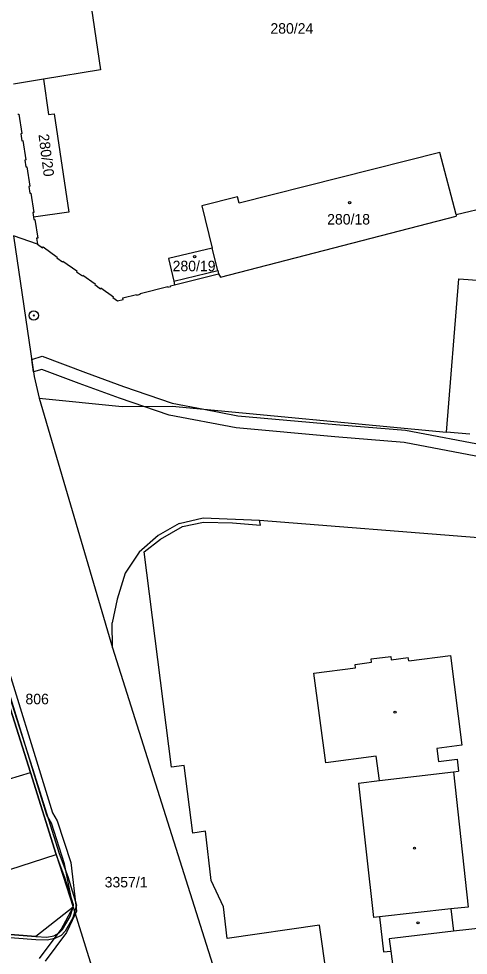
# Model space of a CAD drawing. Extents: x -755819 to -753140, y -1169796 to -1166000.
# Drawn here: x -755184.1 to -755111.2, y -1166698.6 to -1166546.9 of the extents above; entities that cross this region are included whole.
import ezdxf

# ---------------------------------------------------------------- set-up
doc = ezdxf.new("R2010")
doc.units = 0
for name, color, linetype in [('Vrstva 1', 7, 'Continuous'), ('Vrstva 17', 7, 'Continuous'), ('Vrstva 18', 7, 'Continuous'), ('Vrstva 19', 7, 'Continuous'), ('Vrstva 24', 7, 'Continuous'), ('Vrstva 25', 7, 'Continuous'), ('Vrstva 27', 7, 'Continuous'), ('Vrstva 4', 7, 'Continuous')]:
    doc.layers.add(name, color=color, linetype=linetype)

msp = doc.modelspace()

# ---------------------------------------------------------------- linework, layer by layer
at = {"layer": 'Vrstva 1'}
for p, q in [((-755172.95, -1166540.94), (-755170.9, -1166555.18)), ((-755170.9, -1166555.18), (-755180.14, -1166556.68)), ((-755180.14, -1166556.68), (-755185, -1166557.47)), ((-755180.14, -1166556.68), (-755179.33, -1166562.41)), ((-755184.26, -1166562.36), (-755184.1, -1166562.33)), ((-755184.1, -1166562.33), (-755183.62, -1166565.48)), ((-755179.33, -1166562.41), (-755178.41, -1166562.27)), ((-755178.41, -1166562.27), (-755176.01, -1166578.2)), ((-755183.62, -1166565.48), (-755183.79, -1166565.5)), ((-755183.79, -1166565.5), (-755183.61, -1166566.65)), ((-755183.61, -1166566.65), (-755183.45, -1166566.62)), ((-755183.45, -1166566.62), (-755182.98, -1166569.74)), ((-755115.86, -1166568.53), (-755148.38, -1166576.76)), ((-755113.23, -1166578.59), (-755115.86, -1166568.53)), ((-755182.98, -1166569.74), (-755183.14, -1166569.77)), ((-755183.14, -1166569.77), (-755182.98, -1166570.88)), ((-755182.98, -1166570.88), (-755182.81, -1166570.85)), ((-755182.81, -1166570.85), (-755182.33, -1166574)), ((-755182.33, -1166574), (-755182.5, -1166574.03)), ((-755182.5, -1166574.03), (-755182.33, -1166575.14)), ((-755182.33, -1166575.14), (-755182.16, -1166575.12)), ((-755182.16, -1166575.12), (-755181.69, -1166578.25)), ((-755148.64, -1166575.74), (-755154.43, -1166577.19)), ((-755148.38, -1166576.76), (-755148.64, -1166575.74)), ((-755181.69, -1166578.25), (-755181.86, -1166578.27)), ((-755181.86, -1166578.27), (-755181.75, -1166579.03)), ((-755176.01, -1166578.2), (-755181.75, -1166579.03)), ((-755154.43, -1166577.19), (-755152.79, -1166584.02)), ((-755113.23, -1166578.59), (-755107.47, -1166577.19)), ((-755181.75, -1166579.03), (-755181.69, -1166579.4)), ((-755181.69, -1166579.4), (-755181.52, -1166579.37)), ((-755181.52, -1166579.37), (-755181.06, -1166582.42)), ((-755151.41, -1166588.72), (-755113.2, -1166578.86)), ((-755113.23, -1166578.59), (-755113.2, -1166578.86)), ((-755181.08, -1166583.4), (-755184.97, -1166582.02)), ((-755184.97, -1166582.02), (-755181.63, -1166604.84)), ((-755181.06, -1166582.42), (-755181.23, -1166582.44)), ((-755181.23, -1166582.44), (-755181.08, -1166583.4)), ((-755181.08, -1166583.4), (-755180.28, -1166583.97)), ((-755180.28, -1166583.97), (-755180.19, -1166583.84)), ((-755180.19, -1166583.84), (-755177.89, -1166585.47)), ((-755152.79, -1166584.02), (-755159.87, -1166585.72)), ((-755151.87, -1166587.65), (-755152.79, -1166584.02)), ((-755177.89, -1166585.47), (-755177.98, -1166585.59)), ((-755177.98, -1166585.59), (-755177.05, -1166586.25)), ((-755159.87, -1166585.72), (-755158.99, -1166589.41)), ((-755177.05, -1166586.25), (-755176.97, -1166586.12)), ((-755176.97, -1166586.12), (-755174.7, -1166587.73)), ((-755174.7, -1166587.73), (-755174.78, -1166587.85)), ((-755174.78, -1166587.85), (-755173.81, -1166588.54)), ((-755173.81, -1166588.54), (-755173.73, -1166588.42)), ((-755173.73, -1166588.42), (-755171.73, -1166589.83)), ((-755158.86, -1166589.98), (-755151.73, -1166588.18)), ((-755151.87, -1166587.65), (-755151.73, -1166588.18)), ((-755151.73, -1166588.18), (-755151.41, -1166588.72)), ((-755114.78, -1166613.85), (-755112.77, -1166588.99)), ((-755112.77, -1166588.99), (-755109.03, -1166589.27)), ((-755171.73, -1166589.83), (-755171.81, -1166589.95)), ((-755171.81, -1166589.95), (-755170.9, -1166590.6)), ((-755170.9, -1166590.6), (-755170.81, -1166590.48)), ((-755170.81, -1166590.48), (-755168.78, -1166591.92)), ((-755164.42, -1166591.38), (-755159.98, -1166590.25)), ((-755159.98, -1166590.25), (-755159.94, -1166590.38)), ((-755159.94, -1166590.38), (-755159.48, -1166590.26)), ((-755159.51, -1166590.14), (-755158.86, -1166589.98)), ((-755159.48, -1166590.26), (-755159.51, -1166590.14)), ((-755158.99, -1166589.41), (-755158.86, -1166589.98)), ((-755168.78, -1166591.92), (-755168.87, -1166592.04)), ((-755168.87, -1166592.04), (-755168.12, -1166592.57)), ((-755167.26, -1166592.09), (-755165.04, -1166591.53)), ((-755167.2, -1166592.33), (-755167.26, -1166592.09)), ((-755165.04, -1166591.53), (-755165.01, -1166591.66)), ((-755165.01, -1166591.66), (-755164.38, -1166591.5)), ((-755164.38, -1166591.5), (-755164.42, -1166591.38)), ((-755168.12, -1166592.57), (-755167.2, -1166592.33)), ((-755181.63, -1166604.84), (-755180.82, -1166608.34)), ((-755180.82, -1166608.34), (-755168.95, -1166648.76)), ((-755180.82, -1166608.34), (-755167.36, -1166609.68)), ((-755167.36, -1166609.68), (-755159.28, -1166609.65)), ((-755159.28, -1166609.65), (-755114.78, -1166613.85)), ((-755111.01, -1166614.15), (-755114.78, -1166613.85)), ((-755158.11, -1166628.61), (-755154.22, -1166627.72)), ((-755157.59, -1166629.14), (-755154.17, -1166628.42)), ((-755154.22, -1166627.72), (-755145.08, -1166628.08)), ((-755154.17, -1166628.42), (-755149.47, -1166628.54)), ((-755145.08, -1166628.08), (-755109.57, -1166630.89)), ((-755144.94, -1166628.92), (-755145.08, -1166628.08)), ((-755158.11, -1166628.61), (-755161.53, -1166630.59)), ((-755161.15, -1166631.17), (-755157.59, -1166629.14)), ((-755149.47, -1166628.54), (-755144.94, -1166628.92)), ((-755161.53, -1166630.59), (-755164.58, -1166633.27)), ((-755163.77, -1166633.21), (-755161.15, -1166631.17)), ((-755164.58, -1166633.27), (-755166.86, -1166636.67)), ((-755159.34, -1166668.07), (-755163.77, -1166633.21)), ((-755166.86, -1166636.67), (-755168.18, -1166640.87)), ((-755168.18, -1166640.87), (-755168.96, -1166644.73)), ((-755168.95, -1166648.76), (-755168.96, -1166644.73)), ((-755168.95, -1166648.76), (-755142.4, -1166732.51)), ((-755129.61, -1166651.45), (-755126.93, -1166651.11)), ((-755127, -1166650.56), (-755123.83, -1166650.16)), ((-755126.93, -1166651.11), (-755127, -1166650.56)), ((-755123.83, -1166650.16), (-755123.76, -1166650.7)), ((-755123.76, -1166650.7), (-755120.98, -1166650.35)), ((-755120.91, -1166650.9), (-755120.98, -1166650.35)), ((-755120.91, -1166650.9), (-755114.16, -1166650.02)), ((-755114.16, -1166650.02), (-755112.29, -1166664.55)), ((-755136.28, -1166652.89), (-755129.54, -1166652.01)), ((-755129.54, -1166652.01), (-755129.61, -1166651.45)), ((-755134.37, -1166667.39), (-755136.28, -1166652.89)), ((-755186.45, -1166655.61), (-755182.24, -1166668.95)), ((-755112.29, -1166664.55), (-755116.36, -1166665.07)), ((-755126.17, -1166666.33), (-755134.37, -1166667.39)), ((-755125.66, -1166670.25), (-755126.17, -1166666.33)), ((-755116.36, -1166665.07), (-755116.08, -1166667.18)), ((-755157.3, -1166667.81), (-755159.34, -1166668.07)), ((-755155.91, -1166678.77), (-755157.3, -1166667.81)), ((-755116.08, -1166667.18), (-755113.03, -1166666.82)), ((-755113.03, -1166666.82), (-755112.82, -1166668.75)), ((-755194.07, -1166672.52), (-755182.24, -1166668.95)), ((-755182.24, -1166668.95), (-755178.04, -1166682.22)), ((-755113.66, -1166668.85), (-755112.82, -1166668.75)), ((-755113.66, -1166668.85), (-755111.27, -1166690.75)), ((-755129.03, -1166670.69), (-755125.66, -1166670.25)), ((-755129.03, -1166670.69), (-755126.64, -1166692.44)), ((-755153.86, -1166678.48), (-755155.91, -1166678.77)), ((-755152.96, -1166686.44), (-755153.86, -1166678.48)), ((-755189.6, -1166685.95), (-755178.04, -1166682.22)), ((-755178.04, -1166682.22), (-755175.33, -1166690.79)), ((-755150.95, -1166690.72), (-755152.96, -1166686.44)), ((-755175.33, -1166690.79), (-755181.38, -1166695.54)), ((-755175.33, -1166690.79), (-755168.43, -1166712.6)), ((-755150.33, -1166695.85), (-755150.95, -1166690.72)), ((-755111.27, -1166690.75), (-755114.06, -1166691.06)), ((-755114.06, -1166691.06), (-755113.67, -1166694.68)), ((-755181.38, -1166695.54), (-755211.94, -1166693.17)), ((-755135.38, -1166693.7), (-755150.33, -1166695.85)), ((-755130, -1166730.83), (-755135.38, -1166693.7)), ((-755125.66, -1166692.33), (-755126.64, -1166692.44)), ((-755125.66, -1166692.33), (-755125.02, -1166698.01)), ((-755108.7, -1166694.1), (-755113.67, -1166694.68)), ((-755125.02, -1166698.01), (-755123.81, -1166697.89)), ((-755123.81, -1166697.89), (-755116.26, -1166756.43))]:
    msp.add_line(p, q, dxfattribs=at)
at = {"layer": 'Vrstva 24'}
for radius in [0.75, 0.1]:
    msp.add_circle((-755181.69, -1166594.94), radius, dxfattribs=at)
at = {"layer": 'Vrstva 25'}
for centre in [(-755130.49, -1166576.68), (-755155.61, -1166585.41), (-755123.12, -1166659.18), (-755119.97, -1166681.21), (-755119.4, -1166693.3)]:
    msp.add_circle(centre, 0.175, dxfattribs=at)
at = {"layer": 'Vrstva 27'}
for p, q in [((-755182.03, -1166602.08), (-755180.35, -1166601.55)), ((-755181.74, -1166604.09), (-755182.03, -1166602.08)), ((-755180.35, -1166601.55), (-755173.32, -1166604.18)), ((-755180.41, -1166603.67), (-755181.74, -1166604.09)), ((-755174.31, -1166605.95), (-755180.41, -1166603.67)), ((-755173.32, -1166604.18), (-755167.12, -1166606.44)), ((-755167.78, -1166608.32), (-755174.31, -1166605.95)), ((-755167.12, -1166606.44), (-755159.25, -1166609.16)), ((-755159.77, -1166611.1), (-755167.78, -1166608.32)), ((-755159.25, -1166609.16), (-755154.11, -1166610.14)), ((-755154.11, -1166610.14), (-755148.62, -1166611.18)), ((-755148.9, -1166613.16), (-755159.77, -1166611.1)), ((-755148.62, -1166611.18), (-755132.71, -1166612.6)), ((-755132.87, -1166614.6), (-755148.9, -1166613.16)), ((-755132.71, -1166612.6), (-755121.41, -1166613.51)), ((-755121.67, -1166615.49), (-755132.87, -1166614.6)), ((-755121.41, -1166613.51), (-755104.65, -1166616.72)), ((-755104.97, -1166618.7), (-755121.67, -1166615.49)), ((-755187.65, -1166646.4), (-755178.65, -1166675.47)), ((-755179.57, -1166675.87), (-755188.55, -1166646.84)), ((-755182.24, -1166668.95), (-755186.45, -1166655.61)), ((-755185.66, -1166656.5), (-755181.92, -1166668.29)), ((-755178.04, -1166682.22), (-755182.24, -1166668.95)), ((-755181.92, -1166668.29), (-755177.56, -1166682.06)), ((-755178.65, -1166675.47), (-755177.91, -1166676.78)), ((-755178.83, -1166677.18), (-755179.57, -1166675.87)), ((-755177.91, -1166676.78), (-755175.71, -1166683.53)), ((-755176.69, -1166683.77), (-755178.83, -1166677.18)), ((-755176.64, -1166685.94), (-755178.04, -1166682.22)), ((-755177.56, -1166682.06), (-755176.16, -1166685.78)), ((-755175.33, -1166690.79), (-755176.69, -1166683.77)), ((-755175.71, -1166683.53), (-755174.78, -1166691.44)), ((-755175.25, -1166690.39), (-755176.64, -1166685.94)), ((-755176.16, -1166685.78), (-755174.75, -1166690.46)), ((-755175.33, -1166690.79), (-755175.25, -1166690.39)), ((-755174.75, -1166690.46), (-755175.08, -1166691.59)), ((-755177.25, -1166694.38), (-755175.33, -1166690.79)), ((-755174.99, -1166691.88), (-755176.38, -1166694.87)), ((-755175.8, -1166692.3), (-755175.33, -1166690.79)), ((-755175.08, -1166691.59), (-755175.34, -1166692.5)), ((-755174.78, -1166691.44), (-755174.99, -1166691.88)), ((-755177.01, -1166694.38), (-755175.8, -1166692.3)), ((-755175.34, -1166692.5), (-755176.61, -1166694.68)), ((-755181.38, -1166696.04), (-755194.5, -1166695.02)), ((-755194.47, -1166694.52), (-755181.38, -1166695.54)), ((-755180.77, -1166699.11), (-755177.25, -1166694.38)), ((-755176.38, -1166694.87), (-755179.83, -1166699.51)), ((-755178.45, -1166695.39), (-755177.56, -1166694.94)), ((-755177.56, -1166694.94), (-755177.01, -1166694.38)), ((-755176.61, -1166694.68), (-755177.26, -1166695.34)), ((-755181.38, -1166695.54), (-755179.57, -1166695.63)), ((-755179.53, -1166696.13), (-755181.38, -1166696.04)), ((-755179.57, -1166695.63), (-755178.45, -1166695.39)), ((-755178.29, -1166695.87), (-755179.53, -1166696.13)), ((-755177.26, -1166695.34), (-755178.29, -1166695.87))]:
    msp.add_line(p, q, dxfattribs=at)
at = {"layer": 'Vrstva 4'}
for p, q in [((-755158.99, -1166589.41), (-755151.87, -1166587.65)), ((-755125.66, -1166670.25), (-755113.66, -1166668.85)), ((-755114.06, -1166691.06), (-755125.66, -1166692.33)), ((-755113.67, -1166694.68), (-755124.07, -1166695.88)), ((-755124.07, -1166695.88), (-755123.81, -1166697.89))]:
    msp.add_line(p, q, dxfattribs=at)

# ---------------------------------------------------------------- texts
at = {"layer": 'Vrstva 17'}
msp.add_text('806', height=1.7, dxfattribs=at).set_placement((-755183.04, -1166657.91))
at = {"layer": 'Vrstva 18'}
for s, p in [('280/24', (-755143.33, -1166549.3)), ('3357/1', (-755170.2, -1166687.57))]:
    msp.add_text(s, height=1.7, dxfattribs=at).set_placement(p)
msp.add_text('280/20', height=1.7, rotation=277.3116, dxfattribs=at).set_placement((-755180.94, -1166565.64))
at = {"layer": 'Vrstva 19'}
for s, p in [('280/18', (-755134.13, -1166580.21)), ('280/19', (-755159.18, -1166587.78))]:
    msp.add_text(s, height=1.7, dxfattribs=at).set_placement(p)

doc.saveas('drawing.dxf')
